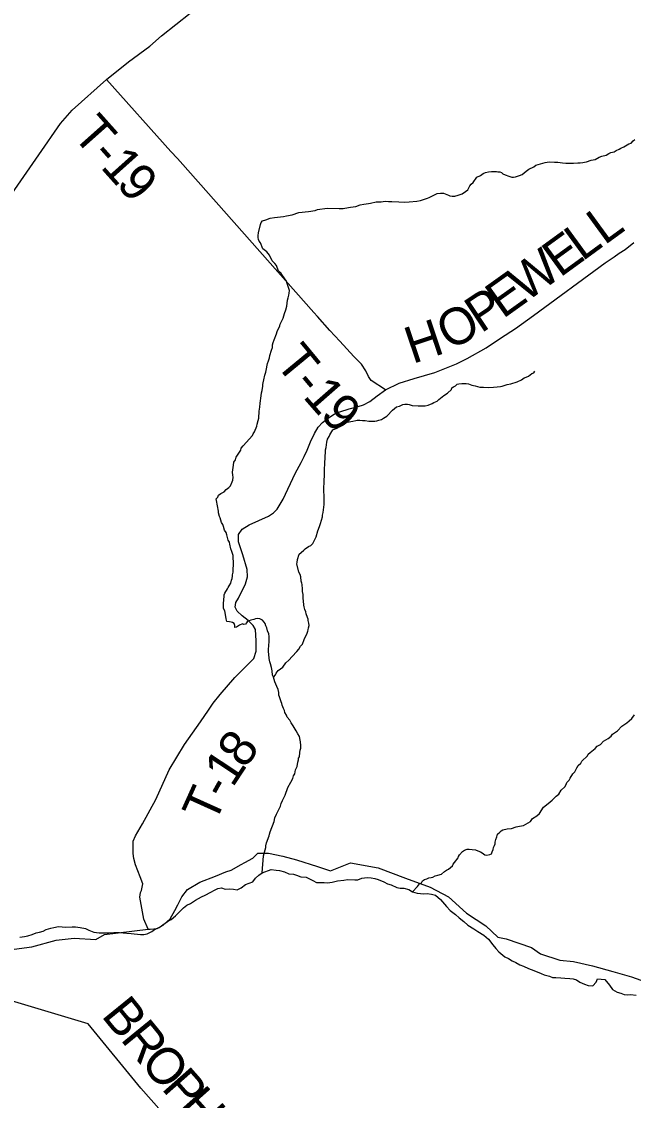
# Model space of a CAD drawing. Extents: x 1310247 to 1664935, y 235267 to 584339.
# Drawn here: x 1505968 to 1510962, y 302982 to 311789 of the extents above; entities that cross this region are included whole.
import ezdxf

# ---------------------------------------------------------------- set-up
doc = ezdxf.new("R2010")
doc.units = 0
for name, color, linetype in [('GM_X_County_Road', 7, 'Continuous'), ('GM_X_Minor_River', 7, 'Continuous'), ('GM_X_Township_Road', 7, 'Continuous'), ('GM_X_Township_Road_Text', 7, 'Continuous'), ('GM_X_Township_ROW', 7, 'Continuous')]:
    doc.layers.add(name, color=color, linetype=linetype)

msp = doc.modelspace()

# ---------------------------------------------------------------- linework, layer by layer
at = {"layer": 'GM_X_County_Road'}
msp.add_lwpolyline([(1500420.2, 305569.3), (1500435.9, 305577.2), (1500778.1, 305877.4), (1502591.2, 307324.3), (1503125.5, 307778.6), (1503719.3, 308279.8), (1504222, 308669.1), (1504519.2, 308904.1), (1504712, 309061.6), (1504948.9, 309250.8), (1505102.6, 309388.6), (1505196.3, 309465.1), (1505278.4, 309529.8), (1505356, 309618.2), (1505528.1, 309869.3), (1505646.9, 310037), (1506109.6, 310702.7), (1506286.8, 310958.3), (1506381, 311067), (1506661.2, 311316.5), (1506842.3, 311460.9), (1507014.1, 311587.2), (1507111.6, 311672.1), (1507345.2, 311858.2)], dxfattribs=at)
at = {"layer": 'GM_X_Minor_River'}
for points in [[(1510474, 310634.7), (1510508.1, 310636.3), (1510528.2, 310636), (1510550.4, 310639.8), (1510562.4, 310641.6), (1510578.5, 310645.5), (1510616.8, 310657), (1510651, 310662.6), (1510683.4, 310682.3), (1510705.6, 310690.1), (1510739.8, 310699.7), (1510762.1, 310711.5), (1510778.2, 310719.3), (1510804.4, 310727), (1510822.6, 310736.9), (1510844.8, 310748.6), (1510859, 310756.5), (1510883.2, 310766.2), (1510923.6, 310789.9), (1510943.8, 310797.6), (1510960.1, 310815.5), (1510972.3, 310827.4)], [(1508154.3, 309594.6), (1508134.9, 309651.1), (1508131.1, 309669.2), (1508117.3, 309689.5), (1508087.6, 309734), (1508065.8, 309752.4), (1508050.2, 309796.8), (1508036.4, 309815), (1508012.6, 309837.4), (1507991, 309881.8), (1507969.2, 309910.2), (1507937.4, 309934.7), (1507917.9, 309983.2), (1507908, 309997.4), (1507902.2, 310011.5), (1507900.3, 310025.6), (1507900.5, 310041.7), (1507902.8, 310063.7), (1507919.6, 310131.8), (1507923.9, 310149.9), (1507936.1, 310161.8), (1507962.3, 310171.5), (1507998.6, 310185.1), (1508032.8, 310188.7), (1508105.2, 310197.8), (1508131.4, 310203.5), (1508177.6, 310211), (1508230.1, 310230.5), (1508310.5, 310239.5), (1508364.8, 310246.9), (1508385, 310254.7), (1508461.4, 310265.8), (1508561.8, 310264.5), (1508594, 310264.1), (1508608, 310266), (1508654.3, 310275.4), (1508696.6, 310278.9), (1508732.9, 310292.6), (1508761, 310298.2), (1508799.3, 310303.8), (1508815.3, 310305.6), (1508863.7, 310317.1), (1508903.9, 310318.6), (1508936, 310322.2), (1508964.1, 310319.8), (1508990.2, 310321.5), (1509046.4, 310316.8), (1509092.6, 310314.2), (1509130.8, 310317.8), (1509195.1, 310323), (1509223.3, 310328.7), (1509281.7, 310348.1), (1509295.9, 310353.9), (1509318.1, 310363.7), (1509334.2, 310371.5), (1509360.5, 310385.3), (1509388.7, 310388.9), (1509410.8, 310388.7), (1509452.7, 310372.1), (1509464.7, 310365.9), (1509482.8, 310363.7), (1509504.9, 310365.4), (1509531.1, 310373.1), (1509547.2, 310376.9), (1509563.3, 310382.8), (1509591.7, 310402.5), (1509609.9, 310416.3), (1509628.3, 310448.2), (1509638.5, 310462.2), (1509654.8, 310476), (1509685.4, 310517.8), (1509713.7, 310531.6), (1509736, 310549.4), (1509754.1, 310557.2), (1509780.3, 310562.9), (1509804.5, 310566.6), (1509820.5, 310564.4), (1509844.6, 310564.1), (1509856.6, 310564), (1509872.7, 310561.8), (1509884.7, 310557.6), (1509896.6, 310545.4), (1509916.6, 310537.1), (1509944.6, 310526.7), (1509968.6, 310518.4), (1509982.6, 310518.2), (1509998.7, 310522), (1510031, 310531.7), (1510055.2, 310541.4), (1510085.6, 310569.2), (1510107.9, 310585), (1510148.3, 310604.6), (1510164.5, 310616.4), (1510241.1, 310637.6), (1510275.3, 310643.2), (1510317.4, 310642.6), (1510345.5, 310640.3), (1510383.6, 310635.8), (1510409.7, 310633.5), (1510421.8, 310633.3), (1510474, 310634.7)], [(1507615.7, 307012.1), (1507615.9, 307036.2), (1507618.4, 307072.3), (1507620.7, 307096.4), (1507622.8, 307110.4), (1507627, 307122.4), (1507649.5, 307158.3), (1507653.7, 307170.3), (1507661.9, 307184.2), (1507676.2, 307206.1), (1507682.5, 307228.2), (1507686.7, 307244.2), (1507688.9, 307262.2), (1507691.1, 307274.2), (1507695.3, 307294.3), (1507695.6, 307316.4), (1507698.1, 307358.5), (1507694.9, 307430.9), (1507685.3, 307463.1), (1507677.5, 307485.3), (1507667.9, 307523.6), (1507664.1, 307539.7), (1507654.2, 307555.9), (1507642.7, 307598.2), (1507636.9, 307618.4), (1507625.1, 307636.6), (1507617.4, 307668.8), (1507611.6, 307685), (1507599.7, 307699.2), (1507590.1, 307737.5), (1507584.2, 307749.6), (1507576.5, 307777.8), (1507574.7, 307793.9), (1507567.2, 307836.2), (1507565.3, 307850.2), (1507561.5, 307866.4), (1507557.8, 307892.5), (1507570, 307906.4), (1507576.2, 307922.4), (1507594.5, 307936.2), (1507620.7, 307950), (1507639, 307969.8), (1507661.3, 307985.6), (1507673.5, 307999.6), (1507688, 308031.5), (1507692.2, 308045.5), (1507694.4, 308069.6), (1507692.7, 308087.7), (1507690.9, 308111.8), (1507695.4, 308149.9), (1507697.6, 308168), (1507701.9, 308192), (1507714.2, 308212), (1507718.5, 308234), (1507757.3, 308289.8), (1507761.5, 308305.8), (1507775.8, 308325.7), (1507853.1, 308411.1), (1507859.3, 308425.1), (1507869.5, 308441), (1507873.7, 308453), (1507882, 308473), (1507888.2, 308487), (1507890.4, 308503.1), (1507900.7, 308533.1), (1507905, 308551.1), (1507907.7, 308609.3), (1507912.1, 308641.4), (1507916.5, 308675.5), (1507923.2, 308733.7), (1507927.5, 308757.7), (1507931.8, 308777.7), (1507936.2, 308813.8), (1507938.4, 308825.9), (1507940.5, 308839.9), (1507946.8, 308863.9), (1507953.3, 308904), (1507961.6, 308926), (1507965.8, 308942), (1507974.5, 308998.2), (1507982.8, 309020.2), (1507991.1, 309044.2), (1507995.4, 309062.2), (1508007.9, 309106.2), (1508016.2, 309128.2), (1508016.5, 309150.3), (1508022.8, 309170.3), (1508031, 309190.3), (1508049.7, 309240.3), (1508053.9, 309260.3), (1508076.5, 309304.3), (1508078.7, 309320.3), (1508103.4, 309368.2), (1508113.9, 309406.2), (1508126.3, 309436.2), (1508132.7, 309466.3), (1508139.3, 309516.4), (1508145.5, 309534.4), (1508149.8, 309556.5), (1508152, 309572.5), (1508154.3, 309594.6)], [(1509119.3, 308666.7), (1509131.3, 308664.5), (1509155.3, 308656.2), (1509205.5, 308651.6), (1509263.7, 308652.9), (1509287.9, 308658.6), (1509318.2, 308672.3), (1509334.3, 308680.1), (1509360.6, 308691.8), (1509372.8, 308703.7), (1509415.3, 308737.4), (1509443.7, 308757.1), (1509478.2, 308784.8), (1509480.3, 308798.8), (1509494.5, 308808.7), (1509510.6, 308814.5), (1509524.9, 308828.4), (1509537, 308832.3), (1509561.1, 308836), (1509597.2, 308835.5), (1509615.3, 308831.3), (1509629.3, 308827.1), (1509643.3, 308820.9), (1509669.3, 308816.6), (1509707.3, 308806.1), (1509737.4, 308803.7), (1509775.6, 308803.2), (1509819.8, 308804.7), (1509849.9, 308806.3), (1509876.1, 308810), (1509890.2, 308813.9), (1509930.5, 308825.4), (1509962.7, 308833.1), (1510013.1, 308848.5), (1510047.4, 308864.2), (1510071.7, 308881.9), (1510087.9, 308887.8), (1510106, 308893.6), (1510132.4, 308915.3), (1510148.5, 308923.2), (1510158.7, 308935.1)], [(1508024.6, 306438.7), (1508040.8, 306456.5), (1508045, 306470.6), (1508063.3, 306492.4), (1508099.8, 306520.1), (1508126.3, 306553.9), (1508148.7, 306575.7), (1508177.1, 306605.5), (1508215.8, 306647.2), (1508230.1, 306665.1), (1508244.4, 306691), (1508260.7, 306706.9), (1508275.2, 306744.9), (1508283.5, 306764.8), (1508297.8, 306788.8), (1508306.1, 306812.8), (1508308.3, 306824.8), (1508310.5, 306840.8), (1508314.7, 306858.9), (1508312.9, 306879), (1508307.1, 306899.1), (1508307.3, 306911.2), (1508301.4, 306925.3), (1508291.7, 306955.5), (1508287.9, 306971.7), (1508280.1, 306989.8), (1508274.3, 307012), (1508272.5, 307024.1), (1508268.9, 307060.3), (1508267.1, 307080.4), (1508265.5, 307112.5), (1508261.8, 307136.7), (1508260, 307156.8), (1508258.4, 307193), (1508254.5, 307205), (1508250.7, 307221.2), (1508247.1, 307255.3), (1508241.3, 307275.5), (1508231.5, 307293.7), (1508216.2, 307362.2), (1508216.4, 307374.2), (1508220.7, 307398.3), (1508233.2, 307440.3), (1508249.5, 307454.2), (1508271.8, 307474), (1508284, 307485.9), (1508310.3, 307503.6), (1508328.5, 307513.5), (1508344.7, 307529.3), (1508365.3, 307567.2), (1508371.5, 307583.2), (1508386.1, 307633.2), (1508400.6, 307667.2), (1508406.9, 307691.2), (1508425.6, 307745.2), (1508425.8, 307761.3), (1508430.1, 307781.3), (1508438.9, 307847.5), (1508439.1, 307863.6), (1508439.3, 307879.6), (1508437.6, 307909.8), (1508436.2, 307964), (1508437.2, 308046.4), (1508439.6, 308080.5), (1508440.1, 308122.7), (1508443, 308193), (1508445.3, 308223), (1508445.5, 308239.1), (1508447.9, 308275.2), (1508450.2, 308293.3), (1508454.4, 308313.3), (1508458.9, 308355.5), (1508465.3, 308381.5), (1508477.6, 308403.4), (1508483.7, 308415.4), (1508508.3, 308455.3), (1508542.6, 308470.9), (1508589.2, 308506.5), (1508625.5, 308518.1), (1508671.8, 308527.6), (1508696, 308533.3), (1508708.1, 308535.2), (1508730.2, 308534.9), (1508752.2, 308532.6), (1508772.3, 308532.4), (1508802.4, 308528), (1508834.5, 308527.6), (1508852.6, 308527.4), (1508866.6, 308529.2), (1508884.8, 308535), (1508904.9, 308540.8), (1508923.2, 308552.6), (1508949.4, 308568.3), (1508963.7, 308582.2), (1508986, 308606.1), (1508996.2, 308618), (1509028.7, 308643.7), (1509052.8, 308649.4), (1509079.1, 308663.2), (1509097.2, 308665), (1509119.3, 308666.7)], [(1507932.3, 304840.8), (1507942.9, 304979.8), (1507957.6, 305027.9), (1507961.8, 305047.9), (1507962, 305059.9), (1507966.3, 305084), (1507989, 305141.9), (1507991.2, 305155.9), (1507997.5, 305175.9), (1508030.6, 305259.9), (1508035, 305287.9), (1508049.4, 305319.9), (1508082.3, 305383.7), (1508086.6, 305405.8), (1508096.9, 305429.7), (1508119.5, 305473.6), (1508140.4, 305537.6), (1508167, 305581.5), (1508181.4, 305611.4), (1508187.7, 305631.4), (1508197.9, 305649.3), (1508204.3, 305681.4), (1508216.7, 305709.4), (1508223.1, 305743.4), (1508227.4, 305761.4), (1508229.5, 305775.5), (1508235.7, 305787.4), (1508240.1, 305821.5), (1508242.4, 305841.6), (1508246.6, 305857.6), (1508246.8, 305879.7), (1508245.2, 305909.8), (1508243.3, 305921.9), (1508235.7, 305954.1), (1508223.9, 305974.3), (1508210.1, 306000.6), (1508194.4, 306026.9), (1508184.5, 306041.1), (1508168.7, 306065.4), (1508158.9, 306085.6), (1508137.1, 306112), (1508131.3, 306128.1), (1508117.5, 306148.3), (1508113.7, 306164.5), (1508105.8, 306180.6), (1508096.1, 306208.9), (1508092.3, 306223), (1508088.4, 306235.1), (1508080.6, 306253.2), (1508074.8, 306277.4), (1508069, 306291.5), (1508067.2, 306311.6), (1508061.5, 306337.8), (1508051.7, 306362), (1508036.1, 306398.4), (1508024.6, 306438.7), (1508016.7, 306452.8), (1508013.1, 306489), (1508009.4, 306515.2), (1507999.7, 306545.4), (1507995.9, 306563.5), (1507988.2, 306589.7), (1507986.6, 306625.9), (1507984.8, 306644), (1507985, 306658.1), (1507987.5, 306702.2), (1507989.8, 306722.3), (1507990.2, 306758.4), (1507988.3, 306770.5), (1507986.6, 306790.6), (1507976.8, 306814.8), (1507971.1, 306839), (1507961.2, 306857.2), (1507955.4, 306875.3), (1507947.5, 306887.5), (1507935.7, 306903.7), (1507913.7, 306914), (1507893.7, 306916.3), (1507877.6, 306914.5), (1507863.4, 306908.6), (1507839.3, 306902.9), (1507825.1, 306897), (1507813.1, 306895.2), (1507804.9, 306881.2), (1507796.7, 306869.3), (1507782.6, 306867.4), (1507770.6, 306871.6), (1507746.4, 306861.8), (1507722.1, 306846.1), (1507710, 306842.2), (1507708.2, 306860.3), (1507704.4, 306874.4), (1507690.5, 306884.6), (1507678.4, 306886.8), (1507664.4, 306889), (1507644.3, 306891.2), (1507638.6, 306913.4), (1507636.8, 306933.5), (1507627.3, 306977.8), (1507617.5, 306998), (1507615.7, 307012.1)], [(1509159.3, 304685.8), (1509201.1, 304729.5), (1509215.4, 304749.4), (1509231.6, 304759.2), (1509239.8, 304775.2), (1509256, 304785), (1509276.1, 304790.8), (1509292.3, 304798.6), (1509312.4, 304802.4), (1509324.5, 304806.2), (1509342.7, 304816), (1509364.8, 304821.8), (1509395.1, 304829.5), (1509419.4, 304851.2), (1509437.6, 304861.1), (1509451.8, 304868.9), (1509486.3, 304898.6), (1509490.4, 304910.6), (1509500.6, 304924.5), (1509531.2, 304962.3), (1509535.4, 304974.3), (1509541.5, 304986.3), (1509568, 305014), (1509584.2, 305025.9), (1509604.3, 305033.7), (1509620.4, 305033.5), (1509646.5, 305031.2), (1509674.5, 305026.8), (1509692.5, 305020.6), (1509714.5, 305012.2), (1509726.5, 305004.1), (1509748.4, 304987.7), (1509766.4, 304985.5), (1509790.6, 304989.2), (1509802.7, 304995.1), (1509808.9, 305011.1), (1509817.2, 305031.1), (1509821.4, 305047.1), (1509829.6, 305063), (1509833.8, 305077), (1509834, 305091.1), (1509840.2, 305113.1), (1509848.5, 305135.1), (1509852.8, 305155.1), (1509871.1, 305173), (1509883.3, 305182.8), (1509897.4, 305190.7), (1509931.6, 305198.3), (1509967.8, 305201.9), (1510006.1, 305215.5), (1510032.3, 305221.2), (1510064.5, 305226.8), (1510082.7, 305238.6), (1510102.9, 305248.4), (1510121.1, 305258.2), (1510139.5, 305284.1), (1510173.9, 305305.8), (1510194.2, 305325.6), (1510229, 305377.4), (1510253.3, 305395.1), (1510283.7, 305418.9), (1510297.9, 305432.8), (1510330.4, 305466.5), (1510352.7, 305482.3), (1510371.2, 305514.2), (1510401.6, 305541.9), (1510413.9, 305561.8), (1510418.1, 305577.8), (1510438.4, 305597.7), (1510444.6, 305613.7), (1510467.2, 305649.5), (1510483.4, 305663.4), (1510499.9, 305697.3), (1510510.1, 305717.3), (1510532.4, 305735.1), (1510540.7, 305751), (1510587.4, 305794.6), (1510591.5, 305808.6), (1510607.8, 305822.5), (1510650.3, 305854.1), (1510666.6, 305874), (1510692.9, 305887.7), (1510717.3, 305915.5), (1510755.7, 305937.2), (1510780.1, 305954.9), (1510790.3, 305970.9), (1510832.8, 305998.5), (1510867.4, 306038.2), (1510907.9, 306063.8), (1510928.2, 306081.6), (1510948.4, 306099.5), (1510970.9, 306129.3)], [(1505954.2, 304316.3), (1505992.5, 304321.6), (1506018.7, 304327.1), (1506054.9, 304336.4), (1506087.3, 304349.9), (1506113.5, 304355.4), (1506143.8, 304364.8), (1506170.1, 304376.4), (1506206.4, 304389.8), (1506232.6, 304393.3), (1506270.9, 304402.6), (1506298.9, 304400.1), (1506326.9, 304395.5), (1506381.1, 304398.5), (1506409.3, 304400), (1506447.2, 304393.3), (1506489.3, 304386.5), (1506517.1, 304372), (1506558.9, 304355.1), (1506602.9, 304350.3), (1506655.1, 304351.4), (1506681.2, 304350.9), (1506721.4, 304352.1), (1506767.5, 304353.3), (1506827.6, 304348.2), (1506863.7, 304345.5), (1506939.8, 304338.1), (1506965.8, 304335.6), (1506994.1, 304343.1), (1507030.5, 304362.5), (1507061, 304381.9), (1507091.3, 304393.4), (1507121.8, 304416.9), (1507158.4, 304444.3), (1507188.8, 304459.7), (1507225.5, 304489.1), (1507252.1, 304516.7), (1507288.9, 304554.1), (1507317.4, 304575.6), (1507347.8, 304591.1), (1507388.4, 304618.4), (1507437.1, 304645.5), (1507467.4, 304657), (1507514, 304682.2), (1507542.4, 304699.7), (1507570.7, 304711.2), (1507600.9, 304716.7), (1507630.9, 304708.1), (1507669, 304709.4), (1507697, 304706.9), (1507727.1, 304702.3), (1507761.4, 304717.7), (1507796.1, 304745.1), (1507854.7, 304768.1), (1507877.3, 304795.8), (1507905.8, 304821.3), (1507932.3, 304840.8), (1508005, 304867.6), (1508045, 304860.8), (1508073.1, 304858.3), (1508113, 304847.5), (1508150.8, 304832.8), (1508186.8, 304828.1), (1508212.8, 304821.6), (1508248.7, 304806.9), (1508290.7, 304804.1), (1508346.4, 304779), (1508376.2, 304762.5), (1508438.4, 304761.3), (1508466.4, 304758.8), (1508502.7, 304764.1), (1508547, 304775.3), (1508597.3, 304780.4), (1508629.5, 304785.8), (1508687.6, 304782.8), (1508713.7, 304784.3), (1508746, 304795.7), (1508788.2, 304801), (1508822.3, 304800.3), (1508852.3, 304793.8), (1508878.2, 304785.3), (1508926, 304766.3), (1508955.9, 304751.8), (1508983.8, 304741.2), (1509031.5, 304720.3), (1509059.5, 304715.8), (1509089.6, 304715.2)], [(1509089.6, 304715.2), (1509129.5, 304704.4), (1509159.3, 304685.8), (1509197.2, 304675.1), (1509225.2, 304670.6), (1509251.2, 304668.1), (1509279.4, 304671.6), (1509315.4, 304664.9), (1509347.4, 304658.3), (1509386.8, 304623.5), (1509435.9, 304566.5), (1509467.4, 304531.8), (1509510.9, 304498.9), (1509540.5, 304472.3), (1509578.1, 304443.6), (1509609.6, 304412.9), (1509659.2, 304381.9), (1509692.9, 304361.3), (1509742.5, 304330.3), (1509778, 304297.6), (1509815.3, 304252.8), (1509838.8, 304222.3), (1509864.4, 304195.8), (1509911.8, 304154.8), (1509941.7, 304142.2), (1509973.4, 304121.6), (1510001.2, 304107), (1510035, 304088.4), (1510064.8, 304077.8), (1510106.6, 304059), (1510148.5, 304042.2), (1510208.2, 304019), (1510234.1, 304008.5), (1510276, 303997.7), (1510301.9, 303987.2), (1510330, 303984.7), (1510370.1, 303984), (1510402.1, 303981.4), (1510444.2, 303976.6), (1510470.2, 303976.1), (1510496.2, 303967.6), (1510525.9, 303949), (1510561.7, 303932.3), (1510591.6, 303919.7), (1510629.6, 303917), (1510658.3, 303948.6), (1510668.8, 303974.4), (1510728.9, 303969.3), (1510766.2, 303924.5), (1510791.6, 303888), (1510829.3, 303865.2), (1510859.3, 303856.7), (1510887.2, 303848.1), (1510913.2, 303845.6), (1510939.3, 303847.2), (1510983.4, 303842.3)]]:
    msp.add_lwpolyline(points, dxfattribs=at)
at = {"layer": 'GM_X_Township_Road'}
for points in [[(1507240.2, 310670.8), (1507185.4, 310729.9), (1506661.2, 311316.5)], [(1508538.7, 308592.2), (1508566.2, 308603.2), (1508641, 308628.7), (1508714.2, 308645.7), (1508759.4, 308661), (1508810.4, 308686.6), (1508870.9, 308734.2), (1508938.1, 308782.7), (1509049.6, 308837.2), (1509171.3, 308876.4), (1509341.5, 308924.9), (1509516.8, 308994.7), (1509604.5, 309039.8), (1509759.4, 309124.9), (1509877.7, 309204.9), (1509999.4, 309283.2), (1510147.5, 309389.6), (1510731.4, 309818.5), (1510803.7, 309868.7), (1510847.1, 309898.5), (1510894.8, 309930), (1510964.6, 309984.5)], [(1508938.1, 308782.7), (1508821.6, 308858.2), (1508801, 308891.2), (1508778.5, 308939), (1508743.8, 308991.6), (1508679.1, 309056.3), (1508565.6, 309181), (1508484.9, 309268.3), (1508383.6, 309380.8), (1508354.9, 309413.3)], [(1507527.2, 306216.8), (1507532.9, 306225.2), (1507588.3, 306295), (1507707.7, 306435.9), (1507863.2, 306591.2), (1507881.9, 306650.7), (1507883.6, 306735), (1507876.8, 306826.9), (1507859.7, 306858.4), (1507818.9, 306899.3), (1507769.5, 306939.2), (1507727.8, 306975.9), (1507712.2, 307008.4), (1507716.8, 307048.2), (1507738, 307083.6), (1507795.9, 307200.6), (1507812.1, 307257.6), (1507810.4, 307316.3), (1507775.5, 307435.4), (1507739.7, 307542.7), (1507740.1, 307600.9), (1507768.7, 307644.8), (1507824.9, 307682.3), (1507984.8, 307751.9), (1508023.5, 307779.3), (1508054.1, 307808.8), (1508103.7, 307890.2), (1508201.8, 308099), (1508251.6, 308190.4), (1508275.1, 308238.9), (1508298.5, 308289.8), (1508327, 308358.9), (1508359.4, 308427.8), (1508390, 308477.2), (1508423.2, 308517.2), (1508473.4, 308555.5), (1508519.4, 308584.4), (1508538.7, 308592.2)], [(1506880.1, 305098.4), (1506880.1, 305100), (1506898.9, 305143.5), (1506955.9, 305239.6), (1507064.8, 305439.6), (1507172.9, 305681.3), (1507298.5, 305889), (1507429.1, 306073.7), (1507492.9, 306167.3), (1507527.2, 306216.8)], [(1508479.7, 301287.5), (1507741, 302178.9), (1506940.9, 303082.2), (1506510.8, 303606.9), (1505968.4, 303769.9)]]:
    msp.add_lwpolyline(points, dxfattribs=at)
at = {"layer": 'GM_X_Township_ROW'}
for points in [[(1508354.9, 309413.3), (1507261.6, 310647.8), (1507240.2, 310670.8)], [(1507002, 304379.1), (1506967, 304461.3), (1506934.6, 304640.4), (1506938.8, 304680.5), (1506948.2, 304694.9), (1506959.3, 304751.1), (1506937.1, 304806.4), (1506898, 304906), (1506883.5, 304956.2), (1506878.4, 304997.9), (1506879.3, 305053.2), (1506880.1, 305098.4)], [(1505761.1, 304198.5), (1506052.4, 304237.4), (1506251.7, 304289.3), (1506396.4, 304307.7), (1506574.8, 304295.6), (1506645.5, 304337), (1507002, 304379.1), (1507017.3, 304380.9), (1507074.8, 304386.1), (1507123.7, 304413.9), (1507181.7, 304465.7), (1507220, 304533.5), (1507244.9, 304577.7), (1507277.3, 304644.7), (1507322.2, 304704.3), (1507423.2, 304765.3), (1507552.2, 304814), (1507634.9, 304849.2), (1507679.2, 304860.7), (1507760, 304908), (1507790.4, 304925.7), (1507855, 304959), (1507897.6, 305000.7), (1507983.9, 305001.7), (1508102, 304976.3), (1508211.9, 304947), (1508383.8, 304890.9), (1508489.7, 304857.6), (1508653, 304922), (1508879.3, 304881.3), (1509102.9, 304796.5), (1509302.6, 304722.1), (1509452.1, 304644.2), (1509601, 304512.2), (1509758.2, 304408.1), (1509855.3, 304314.8), (1509923.4, 304302), (1510131.2, 304229.5), (1510202.8, 304178.5), (1510360.7, 304128.6), (1510472.9, 304115.3), (1510626.9, 304081.5), (1510792.9, 304035.5), (1510946.8, 303991.7), (1511022.7, 303964.7)], [(1505968.4, 303769.9), (1505078.1, 304037.4)]]:
    msp.add_lwpolyline(points, dxfattribs=at)

# ---------------------------------------------------------------- texts
at = {"layer": 'GM_X_Township_Road_Text'}
for s, rotation, p in [('T', 311.63888, (1506374.2, 310860.5)), ('-', 311.66825, (1506523.4, 310692.6)), ('1', 311.83698, (1506605.9, 310599.9)), ('9', 312.74949, (1506732.7, 310458.3)), ('L', 36.05514, (1510725.3, 309959.6)), ('L', 36.05514, (1510543.9, 309827.5)), ('E', 36.05514, (1510362.5, 309695.5)), ('W', 36.03922, (1510081.4, 309490.9)), ('E', 35.51751, (1509896.3, 309358.8)), ('P', 33.53323, (1509718.2, 309240.6)), ('O', 28.47155, (1509461.4, 309099.8)), ('H', 18.49081, (1509158.7, 308993.3)), ('T', 309.52793, (1508029.2, 309000.8)), ('-', 309.86611, (1508173.2, 308826.2)), ('1', 311.25549, (1508257.4, 308725.7)), ('9', 315.4414, (1508395.6, 308569.3)), ('8', 54.66286, (1507790.6, 305681.8)), ('1', 56.50621, (1507690.1, 305529.7)), ('T', 65.72594, (1507543.8, 305228.9)), ('-', 60.74599, (1507632.9, 305427.3)), ('B', 309.07247, (1506613, 303673.2)), ('R', 309.17178, (1506768.7, 303481.5)), ('O', 310.19438, (1506928.1, 303286)), ('P', 311.40636, (1507103, 303079.1)), ('H', 311.65767, (1507237.8, 302926.2))]:
    msp.add_text(s, height=300, rotation=rotation, dxfattribs=at).set_placement(p)

doc.saveas('drawing.dxf')
